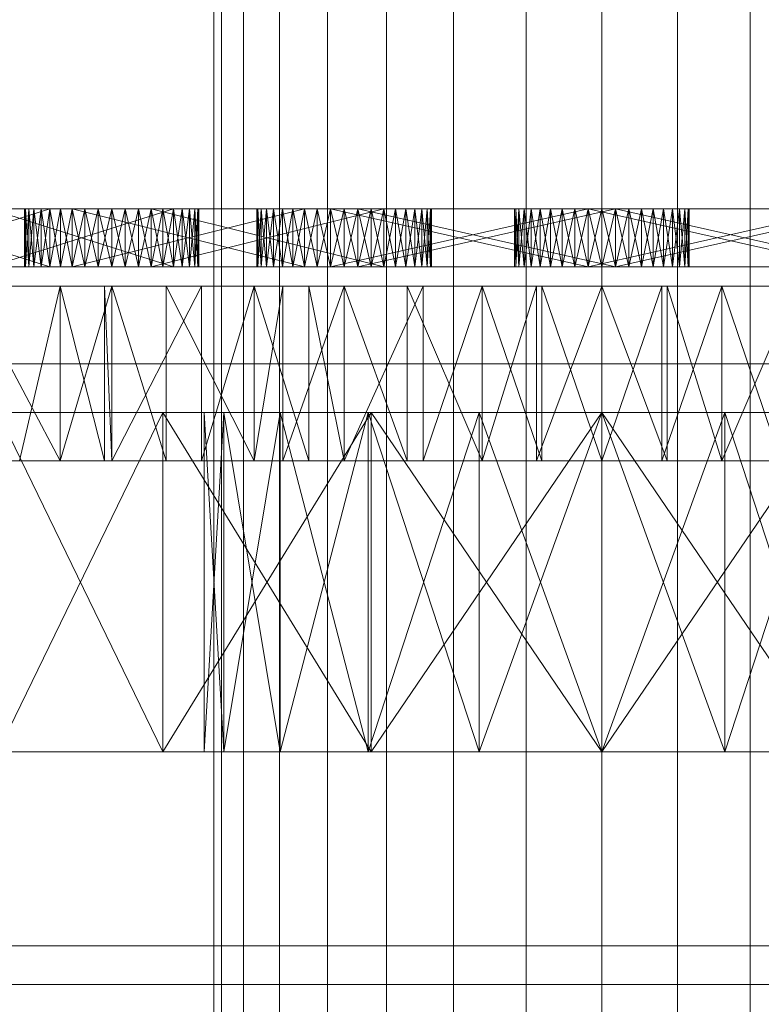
# Model space of a CAD drawing. Header units: millimetres. Extents: x -4738 to 65662, y -68080 to 6847.
# Tile 1029 of 1056: x 59951 to 60028, y -16626 to -16525. Entities that reach past the tile are written whole.
import ezdxf

# ---------------------------------------------------------------- set-up
doc = ezdxf.new("R2010")
doc.units = ezdxf.units.MM
doc.layers.add('superior_secador', color=7, linetype='Continuous', lineweight=0)

msp = doc.modelspace()

# ---------------------------------------------------------------- linework, layer by layer
at = {"layer": 'superior_secador'}
for p, q in [((59971.134, -16520), (59971.134, -16675)), ((59971.902, -16520), (59971.902, -16675)), ((59974.179, -16520), (59974.179, -16675)), ((59977.875, -16520), (59977.875, -16675)), ((59982.85, -16520), (59982.85, -16675)), ((59988.911, -16520), (59988.911, -16675)), ((59995.827, -16520), (59995.827, -16675)), ((60003.33, -16520), (60003.33, -16675)), ((60011.134, -16520), (60011.134, -16675)), ((60018.937, -16520), (60018.937, -16675)), ((60026.441, -16520), (60026.441, -16675)), ((59956.499, -16544), (59932.558, -16544)), ((59932.999, -16544), (59956.499, -16544)), ((59968.603, -16544), (59932.999, -16544)), ((59954.22, -16544), (59934.276, -16544)), ((59956.499, -16544), (59934.276, -16544)), ((59935.194, -16544), (59954.22, -16544)), ((59954.22, -16544), (59935.194, -16550)), ((59935.194, -16544), (59954.22, -16550)), ((59938.776, -16544), (59968.603, -16544)), ((59956.499, -16544), (59938.776, -16544)), ((59968.603, -16544), (59941.558, -16544)), ((59944.339, -16544), (59968.603, -16544)), ((59946.849, -16544), (59966.948, -16544)), ((59946.849, -16544), (59968.603, -16544)), ((59966.948, -16544), (59947.923, -16544)), ((59947.923, -16544), (59966.948, -16550)), ((59966.948, -16544), (59947.923, -16550)), ((59952.025, -16544), (59951.585, -16544)), ((59951.585, -16544), (59951.694, -16544)), ((59951.694, -16544), (59951.585, -16550)), ((59951.585, -16544), (59951.585, -16550)), ((59951.585, -16544), (59951.694, -16550)), ((59953.304, -16544), (59951.585, -16544)), ((59957.804, -16544), (59951.585, -16544)), ((59951.585, -16544), (59983.151, -16544)), ((59990.923, -16544), (59951.585, -16544)), ((59951.694, -16544), (59952.025, -16544)), ((59952.025, -16544), (59951.694, -16550)), ((59951.694, -16544), (59951.694, -16550)), ((59951.694, -16544), (59952.025, -16550)), ((59953.304, -16544), (59952.025, -16544)), ((59952.025, -16544), (59952.566, -16544)), ((59955.294, -16544), (59952.025, -16544)), ((59983.151, -16544), (59952.025, -16544)), ((59952.566, -16544), (59952.025, -16550)), ((59952.025, -16544), (59952.025, -16550)), ((59952.025, -16544), (59952.566, -16550)), ((59952.566, -16544), (59953.304, -16544)), ((59953.304, -16544), (59952.566, -16550)), ((59952.566, -16544), (59952.566, -16550)), ((59952.566, -16544), (59953.304, -16550)), ((59955.294, -16544), (59953.304, -16544)), ((59953.304, -16544), (59954.22, -16544)), ((59954.22, -16544), (59953.304, -16550)), ((59953.304, -16544), (59953.304, -16550)), ((59953.304, -16544), (59954.22, -16550)), ((59957.804, -16544), (59953.304, -16544)), ((59953.304, -16544), (59983.151, -16544)), ((59954.22, -16544), (59955.294, -16544)), ((59955.294, -16544), (59954.22, -16550)), ((59954.22, -16544), (59954.22, -16550)), ((59954.22, -16544), (59955.294, -16550)), ((59956.499, -16544), (59954.22, -16544)), ((59980.472, -16544), (59955.294, -16544)), ((59955.294, -16544), (59956.499, -16544)), ((59955.294, -16544), (59957.804, -16544)), ((59983.151, -16544), (59955.294, -16544)), ((59955.294, -16544), (59960.585, -16544)), ((59955.294, -16544), (59990.923, -16544)), ((59956.499, -16544), (59955.294, -16550)), ((59955.294, -16544), (59955.294, -16550)), ((59955.294, -16544), (59956.499, -16550)), ((59956.499, -16544), (59980.472, -16544)), ((59957.804, -16544), (59956.499, -16544)), ((59980.472, -16544), (59956.499, -16550)), ((59956.499, -16544), (59956.499, -16550)), ((59956.499, -16544), (59957.804, -16550)), ((59959.177, -16544), (59956.499, -16544)), ((59961.991, -16544), (59956.499, -16544)), ((59966.948, -16544), (59956.499, -16544)), ((59968.603, -16544), (59956.499, -16544)), ((59957.804, -16544), (59956.499, -16550)), ((59956.499, -16544), (59980.472, -16550)), ((59957.804, -16544), (59960.585, -16544)), ((59959.177, -16544), (59957.804, -16544)), ((59957.804, -16544), (59957.804, -16550)), ((59957.804, -16544), (59959.177, -16550)), ((59959.177, -16544), (59957.804, -16550)), ((59963.366, -16544), (59957.804, -16544)), ((59990.923, -16544), (59957.804, -16544)), ((59960.585, -16544), (59959.177, -16544)), ((59959.177, -16544), (59959.177, -16550)), ((59959.177, -16544), (59960.585, -16550)), ((59961.991, -16544), (59959.177, -16544)), ((59960.585, -16544), (59959.177, -16550)), ((59960.585, -16544), (59963.366, -16544)), ((59961.991, -16544), (59960.585, -16544)), ((59960.585, -16544), (59990.923, -16544)), ((59960.585, -16544), (59960.585, -16550)), ((59960.585, -16544), (59961.991, -16550)), ((59961.991, -16544), (59960.585, -16550)), ((59963.366, -16544), (59961.991, -16544)), ((59961.991, -16544), (59961.991, -16550)), ((59961.991, -16544), (59963.366, -16550)), ((59964.671, -16544), (59961.991, -16544)), ((59966.948, -16544), (59961.991, -16544)), ((59963.366, -16544), (59961.991, -16550)), ((59963.366, -16544), (59988.644, -16544)), ((59964.671, -16544), (59963.366, -16544)), ((59963.366, -16544), (59990.923, -16544)), ((59963.366, -16544), (59963.366, -16550)), ((59963.366, -16544), (59964.671, -16550)), ((59964.671, -16544), (59963.366, -16550)), ((59988.644, -16544), (59964.671, -16544)), ((59964.671, -16544), (59964.671, -16550)), ((59964.671, -16544), (59988.644, -16550)), ((59966.948, -16544), (59964.671, -16544)), ((59964.671, -16544), (59965.874, -16544)), ((59965.874, -16544), (59964.671, -16550)), ((59988.644, -16544), (59964.671, -16550)), ((59964.671, -16544), (59965.874, -16550)), ((59965.874, -16544), (59966.948, -16544)), ((59966.948, -16544), (59965.874, -16550)), ((59965.874, -16544), (59965.874, -16550)), ((59965.874, -16544), (59966.948, -16550)), ((59966.948, -16544), (59968.603, -16544)), ((59967.866, -16544), (59966.948, -16544)), ((59969.474, -16544), (59966.948, -16544)), ((59966.948, -16550), (59966.948, -16544)), ((59966.948, -16544), (59967.866, -16550)), ((59967.866, -16544), (59966.948, -16550)), ((59968.603, -16544), (59967.866, -16544)), ((59967.866, -16544), (59967.866, -16550)), ((59967.866, -16544), (59968.603, -16550)), ((59968.603, -16544), (59967.866, -16550)), ((59968.603, -16544), (59969.474, -16544)), ((59969.144, -16544), (59968.603, -16544)), ((59968.603, -16544), (59968.603, -16550)), ((59968.603, -16544), (59969.144, -16550)), ((59969.144, -16544), (59968.603, -16550)), ((59969.474, -16544), (59969.144, -16544)), ((59969.144, -16544), (59969.144, -16550)), ((59969.144, -16544), (59969.474, -16550)), ((59969.474, -16544), (59969.144, -16550)), ((59969.474, -16544), (59969.585, -16544)), ((59969.474, -16544), (59969.474, -16550)), ((59969.474, -16544), (59969.585, -16550)), ((59969.585, -16544), (59969.474, -16550)), ((59969.585, -16544), (59969.585, -16550)), ((59975.999, -16544), (59975.558, -16544)), ((59975.558, -16544), (59975.669, -16544)), ((59977.276, -16544), (59975.558, -16544)), ((59975.669, -16544), (59975.558, -16550)), ((59975.558, -16544), (59975.558, -16550)), ((59975.558, -16544), (59975.669, -16550)), ((59975.669, -16544), (59975.999, -16544)), ((59975.999, -16544), (59975.669, -16550)), ((59975.669, -16544), (59975.669, -16550)), ((59975.669, -16544), (59975.999, -16550)), ((59977.276, -16544), (59975.999, -16544)), ((59975.999, -16544), (59976.54, -16544)), ((59976.54, -16544), (59975.999, -16550)), ((59975.999, -16544), (59975.999, -16550)), ((59975.999, -16544), (59976.54, -16550)), ((59979.269, -16544), (59975.999, -16544)), ((59975.999, -16544), (60012.542, -16544)), ((60015.22, -16544), (59975.999, -16544)), ((59976.54, -16544), (59977.276, -16544)), ((59977.276, -16544), (59976.54, -16550)), ((59976.54, -16544), (59976.54, -16550)), ((59976.54, -16544), (59977.276, -16550)), ((59979.269, -16544), (59977.276, -16544)), ((59977.276, -16544), (59978.194, -16544)), ((59981.776, -16544), (59977.276, -16544)), ((60012.542, -16544), (59977.276, -16544)), ((59977.276, -16544), (60015.22, -16544)), ((59978.194, -16544), (59977.276, -16550)), ((59977.276, -16544), (59977.276, -16550)), ((59977.276, -16544), (59978.194, -16550)), ((59978.194, -16544), (59979.269, -16544)), ((59979.269, -16544), (59978.194, -16550)), ((59978.194, -16544), (59978.194, -16550)), ((59978.194, -16544), (59979.269, -16550)), ((59981.776, -16544), (59979.269, -16544)), ((59979.269, -16544), (59980.472, -16544)), ((59980.472, -16544), (59979.269, -16550)), ((59979.269, -16544), (59979.269, -16550)), ((59979.269, -16544), (59980.472, -16550)), ((59984.558, -16544), (59979.269, -16544)), ((59979.269, -16544), (60012.542, -16544)), ((60015.22, -16544), (59979.269, -16544)), ((59980.472, -16544), (59981.776, -16544)), ((59981.776, -16544), (59980.472, -16550)), ((59980.472, -16544), (59980.472, -16550)), ((59980.472, -16544), (59981.776, -16550)), ((59983.151, -16544), (59980.472, -16544)), ((60009.726, -16544), (59981.776, -16544)), ((59981.776, -16544), (59983.151, -16544)), ((59981.776, -16544), (59984.558, -16544)), ((60012.542, -16544), (59981.776, -16544)), ((59981.776, -16544), (60015.22, -16544)), ((59983.151, -16544), (59981.776, -16550)), ((59981.776, -16544), (59981.776, -16550)), ((59981.776, -16544), (59983.151, -16550)), ((59983.151, -16544), (60009.726, -16544)), ((59984.558, -16544), (59983.151, -16544)), ((60009.726, -16544), (59983.151, -16550)), ((59983.151, -16544), (59983.151, -16550)), ((59983.151, -16544), (59984.558, -16550)), ((59985.966, -16544), (59983.151, -16544)), ((59988.644, -16544), (59983.151, -16544)), ((59992.577, -16544), (59983.151, -16544)), ((59990.923, -16544), (59983.151, -16544)), ((59984.558, -16544), (59983.151, -16550)), ((59983.151, -16544), (60009.726, -16550)), ((59984.558, -16544), (60012.542, -16544)), ((59985.966, -16544), (59984.558, -16544)), ((59984.558, -16544), (60015.22, -16544)), ((59984.558, -16544), (59984.558, -16550)), ((59984.558, -16544), (59985.966, -16550)), ((59985.966, -16544), (59984.558, -16550)), ((60012.542, -16544), (59985.966, -16544)), ((59985.966, -16544), (59985.966, -16550)), ((59985.966, -16544), (60012.542, -16550)), ((59988.644, -16544), (59985.966, -16544)), ((59985.966, -16544), (59987.339, -16544)), ((59987.339, -16544), (59985.966, -16550)), ((60012.542, -16544), (59985.966, -16550)), ((59985.966, -16544), (59987.339, -16550)), ((59987.339, -16544), (59988.644, -16544)), ((59988.644, -16544), (59987.339, -16550)), ((59987.339, -16544), (59987.339, -16550)), ((59987.339, -16544), (59988.644, -16550)), ((59988.644, -16544), (59990.923, -16544)), ((59989.849, -16544), (59988.644, -16544)), ((59992.577, -16544), (59988.644, -16544)), ((59988.644, -16550), (59988.644, -16544)), ((59988.644, -16544), (59989.849, -16550)), ((59989.849, -16544), (59988.644, -16550)), ((59990.923, -16544), (59989.849, -16544)), ((59989.849, -16544), (59989.849, -16550)), ((59989.849, -16544), (59990.923, -16550)), ((59990.923, -16544), (59989.849, -16550)), ((59990.923, -16544), (59992.577, -16544)), ((59991.839, -16544), (59990.923, -16544)), ((59990.923, -16544), (59993.448, -16544)), ((59990.923, -16544), (59990.923, -16550)), ((59990.923, -16544), (59991.839, -16550)), ((59991.839, -16544), (59990.923, -16550)), ((59992.577, -16544), (59991.839, -16544)), ((59991.839, -16544), (59991.839, -16550)), ((59991.839, -16544), (59992.577, -16550)), ((59992.577, -16544), (59991.839, -16550)), ((59992.577, -16544), (59993.448, -16544)), ((59993.118, -16544), (59992.577, -16544)), ((59992.577, -16544), (59992.577, -16550)), ((59992.577, -16544), (59993.118, -16550)), ((59993.118, -16544), (59992.577, -16550)), ((59993.448, -16544), (59993.118, -16544)), ((59993.118, -16544), (59993.118, -16550)), ((59993.118, -16544), (59993.448, -16550)), ((59993.448, -16544), (59993.118, -16550)), ((59993.448, -16544), (59993.558, -16544)), ((59993.448, -16544), (59993.448, -16550)), ((59993.448, -16544), (59993.558, -16550)), ((59993.558, -16544), (59993.448, -16550)), ((59993.558, -16544), (59993.558, -16550)), ((60002.575, -16544), (60002.134, -16544)), ((60002.134, -16544), (60002.245, -16544)), ((60002.245, -16544), (60002.134, -16550)), ((60002.134, -16544), (60002.134, -16550)), ((60002.134, -16544), (60002.245, -16550)), ((60003.853, -16544), (60002.134, -16544)), ((60002.245, -16544), (60002.575, -16544)), ((60002.575, -16544), (60002.245, -16550)), ((60002.245, -16544), (60002.245, -16550)), ((60002.245, -16544), (60002.575, -16550)), ((60003.853, -16544), (60002.575, -16544)), ((60002.575, -16544), (60003.114, -16544)), ((60005.843, -16544), (60002.575, -16544)), ((60002.575, -16544), (60039.116, -16544)), ((60041.796, -16544), (60002.575, -16544)), ((60003.114, -16544), (60002.575, -16550)), ((60002.575, -16544), (60002.575, -16550)), ((60002.575, -16544), (60003.114, -16550)), ((60003.114, -16544), (60003.853, -16544)), ((60003.853, -16544), (60003.114, -16550)), ((60003.114, -16544), (60003.114, -16550)), ((60003.114, -16544), (60003.853, -16550)), ((60005.843, -16544), (60003.853, -16544)), ((60003.853, -16544), (60004.771, -16544)), ((60004.771, -16544), (60003.853, -16550)), ((60003.853, -16544), (60003.853, -16550)), ((60003.853, -16544), (60004.771, -16550)), ((60008.353, -16544), (60003.853, -16544)), ((60039.116, -16544), (60003.853, -16544)), ((60003.853, -16544), (60041.796, -16544)), ((60004.771, -16544), (60005.843, -16544)), ((60005.843, -16544), (60004.771, -16550)), ((60004.771, -16544), (60004.771, -16550)), ((60004.771, -16544), (60005.843, -16550)), ((60008.353, -16544), (60005.843, -16544)), ((60005.843, -16544), (60007.048, -16544)), ((60011.134, -16544), (60005.843, -16544)), ((60005.843, -16544), (60039.116, -16544)), ((60041.796, -16544), (60005.843, -16544)), ((60007.048, -16544), (60005.843, -16550)), ((60005.843, -16544), (60005.843, -16550)), ((60005.843, -16544), (60007.048, -16550)), ((60007.048, -16544), (60008.353, -16544)), ((60008.353, -16544), (60007.048, -16550)), ((60007.048, -16544), (60007.048, -16550)), ((60007.048, -16544), (60008.353, -16550)), ((60008.353, -16544), (60036.302, -16544)), ((60009.726, -16544), (60008.353, -16544)), ((60011.134, -16544), (60008.353, -16544)), ((60008.353, -16544), (60039.116, -16544)), ((60009.726, -16544), (60008.353, -16550)), ((60008.353, -16544), (60008.353, -16550)), ((60008.353, -16544), (60009.726, -16550)), ((60008.353, -16544), (60041.796, -16544)), ((60036.302, -16544), (60009.726, -16544)), ((60009.726, -16544), (60011.134, -16544)), ((60011.134, -16544), (60009.726, -16550)), ((60009.726, -16544), (60009.726, -16550)), ((60009.726, -16544), (60036.302, -16550)), ((60012.542, -16544), (60009.726, -16544)), ((60036.302, -16544), (60009.726, -16550)), ((60009.726, -16544), (60011.134, -16550)), ((60039.116, -16544), (60011.134, -16544)), ((60011.134, -16544), (60012.542, -16544)), ((60041.796, -16544), (60011.134, -16544)), ((60012.542, -16544), (60011.134, -16550)), ((60011.134, -16544), (60011.134, -16550)), ((60011.134, -16544), (60012.542, -16550)), ((60012.542, -16544), (60039.116, -16544)), ((60039.116, -16544), (60012.542, -16550)), ((60012.542, -16544), (60012.542, -16550)), ((60012.542, -16544), (60015.22, -16544)), ((60013.915, -16544), (60012.542, -16544)), ((60017.497, -16544), (60012.542, -16544)), ((60020.023, -16544), (60012.542, -16544)), ((60012.542, -16544), (60013.915, -16550)), ((60013.915, -16544), (60012.542, -16550)), ((60012.542, -16544), (60039.116, -16550)), ((60015.22, -16544), (60013.915, -16544)), ((60013.915, -16544), (60013.915, -16550)), ((60013.915, -16544), (60015.22, -16550)), ((60015.22, -16544), (60013.915, -16550)), ((60015.22, -16544), (60017.497, -16544)), ((60016.425, -16544), (60015.22, -16544)), ((60015.22, -16544), (60019.153, -16544)), ((60015.22, -16544), (60020.023, -16544)), ((60015.22, -16544), (60015.22, -16550)), ((60015.22, -16544), (60016.425, -16550)), ((60016.425, -16544), (60015.22, -16550)), ((60017.497, -16544), (60016.425, -16544)), ((60016.425, -16544), (60016.425, -16550)), ((60016.425, -16544), (60017.497, -16550)), ((60017.497, -16544), (60016.425, -16550)), ((60017.497, -16544), (60019.153, -16544)), ((60018.415, -16544), (60017.497, -16544)), ((60020.023, -16544), (60017.497, -16544)), ((60017.497, -16544), (60017.497, -16550)), ((60017.497, -16544), (60018.415, -16550)), ((60018.415, -16544), (60017.497, -16550)), ((60019.153, -16544), (60018.415, -16544)), ((60018.415, -16544), (60018.415, -16550)), ((60018.415, -16544), (60019.153, -16550)), ((60019.153, -16544), (60018.415, -16550)), ((60019.153, -16544), (60020.023, -16544)), ((60019.692, -16544), (60019.153, -16544)), ((60019.153, -16544), (60019.153, -16550)), ((60019.153, -16544), (60019.692, -16550)), ((60019.692, -16544), (60019.153, -16550)), ((60020.023, -16544), (60019.692, -16544)), ((60019.692, -16544), (60019.692, -16550)), ((60019.692, -16544), (60020.023, -16550)), ((60020.023, -16544), (60019.692, -16550)), ((60020.023, -16544), (60020.134, -16544)), ((60020.023, -16544), (60020.023, -16550)), ((60020.023, -16544), (60020.134, -16550)), ((60020.134, -16544), (60020.023, -16550)), ((60020.134, -16544), (60020.134, -16550)), ((59932.558, -16550), (59956.499, -16550)), ((59956.499, -16550), (59932.999, -16550)), ((59932.999, -16550), (59968.603, -16550)), ((59934.276, -16550), (59954.22, -16550)), ((59934.276, -16550), (59956.499, -16550)), ((59954.22, -16550), (59935.194, -16550)), ((59968.603, -16550), (59938.776, -16550)), ((59938.776, -16550), (59956.499, -16550)), ((59941.558, -16550), (59968.603, -16550)), ((59968.603, -16550), (59944.339, -16550)), ((59966.948, -16550), (59946.849, -16550)), ((59968.603, -16550), (59946.849, -16550)), ((59947.923, -16550), (59966.948, -16550)), ((59951.585, -16550), (59952.025, -16550)), ((59951.694, -16550), (59951.585, -16550)), ((59951.585, -16550), (59953.304, -16550)), ((59951.585, -16550), (59957.804, -16550)), ((59983.151, -16550), (59951.585, -16550)), ((59951.585, -16550), (59990.923, -16550)), ((59952.025, -16550), (59951.694, -16550)), ((59952.025, -16550), (59953.304, -16550)), ((59952.566, -16550), (59952.025, -16550)), ((59952.025, -16550), (59955.294, -16550)), ((59952.025, -16550), (59983.151, -16550)), ((59953.304, -16550), (59952.566, -16550)), ((59953.304, -16550), (59955.294, -16550)), ((59954.22, -16550), (59953.304, -16550)), ((59953.304, -16550), (59957.804, -16550)), ((59983.151, -16550), (59953.304, -16550)), ((59955.294, -16550), (59954.22, -16550)), ((59954.22, -16550), (59956.499, -16550)), ((59955.294, -16550), (59980.472, -16550)), ((59956.499, -16550), (59955.294, -16550)), ((59957.804, -16550), (59955.294, -16550)), ((59955.294, -16550), (59983.151, -16550)), ((59960.585, -16550), (59955.294, -16550)), ((59990.923, -16550), (59955.294, -16550)), ((59980.472, -16550), (59956.499, -16550)), ((59956.499, -16550), (59957.804, -16550)), ((59956.499, -16550), (59959.177, -16550)), ((59956.499, -16550), (59961.991, -16550)), ((59956.499, -16550), (59966.948, -16550)), ((59956.499, -16550), (59968.603, -16550)), ((59960.585, -16550), (59957.804, -16550)), ((59957.804, -16550), (59959.177, -16550)), ((59957.804, -16550), (59963.366, -16550)), ((59957.804, -16550), (59990.923, -16550)), ((59959.177, -16550), (59960.585, -16550)), ((59959.177, -16550), (59961.991, -16550)), ((59963.366, -16550), (59960.585, -16550)), ((59960.585, -16550), (59961.991, -16550)), ((59990.923, -16550), (59960.585, -16550)), ((59961.991, -16550), (59963.366, -16550)), ((59961.991, -16550), (59964.671, -16550)), ((59961.991, -16550), (59966.948, -16550)), ((59988.644, -16550), (59963.366, -16550)), ((59963.366, -16550), (59964.671, -16550)), ((59990.923, -16550), (59963.366, -16550)), ((59964.671, -16550), (59988.644, -16550)), ((59964.671, -16550), (59966.948, -16550)), ((59965.874, -16550), (59964.671, -16550)), ((59966.948, -16550), (59965.874, -16550)), ((59968.603, -16550), (59966.948, -16550)), ((59966.948, -16550), (59967.866, -16550)), ((59966.948, -16550), (59969.474, -16550)), ((59967.866, -16550), (59968.603, -16550)), ((59969.474, -16550), (59968.603, -16550)), ((59968.603, -16550), (59969.144, -16550)), ((59969.144, -16550), (59969.474, -16550)), ((59969.474, -16550), (59969.585, -16550)), ((59975.558, -16550), (59975.999, -16550)), ((59975.669, -16550), (59975.558, -16550)), ((59975.558, -16550), (59977.276, -16550)), ((59975.999, -16550), (59975.669, -16550)), ((59975.999, -16550), (59977.276, -16550)), ((59976.54, -16550), (59975.999, -16550)), ((59975.999, -16550), (59979.269, -16550)), ((60012.542, -16550), (59975.999, -16550)), ((59975.999, -16550), (60015.22, -16550)), ((59977.276, -16550), (59976.54, -16550)), ((59977.276, -16550), (59979.269, -16550)), ((59978.194, -16550), (59977.276, -16550)), ((59977.276, -16550), (59981.776, -16550)), ((59977.276, -16550), (60012.542, -16550)), ((60015.22, -16550), (59977.276, -16550)), ((59979.269, -16550), (59978.194, -16550)), ((59979.269, -16550), (59981.776, -16550)), ((59980.472, -16550), (59979.269, -16550)), ((59979.269, -16550), (59984.558, -16550)), ((60012.542, -16550), (59979.269, -16550)), ((59979.269, -16550), (60015.22, -16550)), ((59981.776, -16550), (59980.472, -16550)), ((59980.472, -16550), (59983.151, -16550)), ((59981.776, -16550), (60009.726, -16550)), ((59983.151, -16550), (59981.776, -16550)), ((59984.558, -16550), (59981.776, -16550)), ((59981.776, -16550), (60012.542, -16550)), ((60015.22, -16550), (59981.776, -16550)), ((60009.726, -16550), (59983.151, -16550)), ((59983.151, -16550), (59984.558, -16550)), ((59983.151, -16550), (59985.966, -16550)), ((59983.151, -16550), (59988.644, -16550)), ((59983.151, -16550), (59992.577, -16550)), ((59983.151, -16550), (59990.923, -16550)), ((60012.542, -16550), (59984.558, -16550)), ((59984.558, -16550), (59985.966, -16550)), ((60015.22, -16550), (59984.558, -16550)), ((59985.966, -16550), (60012.542, -16550)), ((59985.966, -16550), (59988.644, -16550)), ((59987.339, -16550), (59985.966, -16550)), ((59988.644, -16550), (59987.339, -16550)), ((59990.923, -16550), (59988.644, -16550)), ((59988.644, -16550), (59989.849, -16550)), ((59988.644, -16550), (59992.577, -16550)), ((59989.849, -16550), (59990.923, -16550)), ((59992.577, -16550), (59990.923, -16550)), ((59990.923, -16550), (59991.839, -16550)), ((59993.448, -16550), (59990.923, -16550)), ((59991.839, -16550), (59992.577, -16550)), ((59993.448, -16550), (59992.577, -16550)), ((59992.577, -16550), (59993.118, -16550)), ((59993.118, -16550), (59993.448, -16550)), ((59993.448, -16550), (59993.558, -16550)), ((60002.134, -16550), (60002.575, -16550)), ((60002.245, -16550), (60002.134, -16550)), ((60002.134, -16550), (60003.853, -16550)), ((60002.575, -16550), (60002.245, -16550)), ((60002.575, -16550), (60003.853, -16550)), ((60003.114, -16550), (60002.575, -16550)), ((60002.575, -16550), (60005.843, -16550)), ((60039.116, -16550), (60002.575, -16550)), ((60002.575, -16550), (60041.796, -16550)), ((60003.853, -16550), (60003.114, -16550)), ((60003.853, -16550), (60005.843, -16550)), ((60004.771, -16550), (60003.853, -16550)), ((60003.853, -16550), (60008.353, -16550)), ((60003.853, -16550), (60039.116, -16550)), ((60041.796, -16550), (60003.853, -16550)), ((60005.843, -16550), (60004.771, -16550)), ((60005.843, -16550), (60008.353, -16550)), ((60007.048, -16550), (60005.843, -16550)), ((60005.843, -16550), (60011.134, -16550)), ((60039.116, -16550), (60005.843, -16550)), ((60005.843, -16550), (60041.796, -16550)), ((60008.353, -16550), (60007.048, -16550)), ((60036.302, -16550), (60008.353, -16550)), ((60008.353, -16550), (60009.726, -16550)), ((60008.353, -16550), (60011.134, -16550)), ((60039.116, -16550), (60008.353, -16550)), ((60041.796, -16550), (60008.353, -16550)), ((60009.726, -16550), (60036.302, -16550)), ((60011.134, -16550), (60009.726, -16550)), ((60009.726, -16550), (60012.542, -16550)), ((60011.134, -16550), (60039.116, -16550)), ((60012.542, -16550), (60011.134, -16550)), ((60011.134, -16550), (60041.796, -16550)), ((60039.116, -16550), (60012.542, -16550)), ((60015.22, -16550), (60012.542, -16550)), ((60012.542, -16550), (60013.915, -16550)), ((60012.542, -16550), (60017.497, -16550)), ((60012.542, -16550), (60020.023, -16550)), ((60013.915, -16550), (60015.22, -16550)), ((60017.497, -16550), (60015.22, -16550)), ((60015.22, -16550), (60016.425, -16550)), ((60019.153, -16550), (60015.22, -16550)), ((60020.023, -16550), (60015.22, -16550)), ((60016.425, -16550), (60017.497, -16550)), ((60019.153, -16550), (60017.497, -16550)), ((60017.497, -16550), (60018.415, -16550)), ((60017.497, -16550), (60020.023, -16550)), ((60018.415, -16550), (60019.153, -16550)), ((60020.023, -16550), (60019.153, -16550)), ((60019.153, -16550), (60019.692, -16550)), ((60019.692, -16550), (60020.023, -16550)), ((60020.023, -16550), (60020.134, -16550)), ((59955.273, -16552), (59933.107, -16552)), ((59955.273, -16552), (59940.745, -16552)), ((59940.745, -16552), (59975.269, -16552)), ((59940.745, -16552), (60023.491, -16552)), ((59943.775, -16552), (59955.273, -16552)), ((59955.273, -16552), (59945.739, -16552)), ((59945.739, -16552), (59955.273, -16570)), ((59951.062, -16552), (59955.273, -16552)), ((59955.273, -16552), (59951.062, -16570)), ((59969.857, -16552), (59955.273, -16552)), ((59975.269, -16552), (59955.273, -16552)), ((59959.827, -16552), (59955.273, -16552)), ((59998.776, -16552), (59955.273, -16552)), ((60046.999, -16552), (59955.273, -16552)), ((60089.161, -16552), (59955.273, -16552)), ((59955.273, -16552), (60023.491, -16552)), ((59955.282, -16552), (59955.273, -16570)), ((59955.273, -16552), (59955.273, -16570)), ((59955.273, -16552), (59959.827, -16570)), ((59969.857, -16552), (59955.282, -16552)), ((59955.282, -16552), (59960.585, -16552)), ((59960.585, -16552), (59955.282, -16570)), ((59955.282, -16552), (59955.282, -16570)), ((59959.827, -16552), (59966.198, -16552)), ((59960.585, -16552), (59959.827, -16552)), ((59959.827, -16552), (59975.269, -16552)), ((59959.827, -16552), (59959.827, -16570)), ((59959.827, -16552), (59960.585, -16570)), ((59960.585, -16552), (59969.857, -16552)), ((59966.198, -16552), (59960.585, -16552)), ((59969.857, -16552), (59960.585, -16570)), ((59960.585, -16552), (59960.585, -16570)), ((59960.585, -16552), (59966.198, -16570)), ((59975.269, -16552), (59966.198, -16552)), ((59966.198, -16552), (59966.198, -16570)), ((59966.198, -16552), (59975.269, -16570)), ((59969.857, -16552), (59975.269, -16552)), ((59975.269, -16552), (59969.857, -16570)), ((59969.857, -16552), (59969.857, -16570)), ((59992.692, -16552), (59975.269, -16552)), ((59975.269, -16552), (59978.224, -16552)), ((59998.776, -16552), (59975.269, -16552)), ((59980.901, -16552), (59975.269, -16552)), ((59975.269, -16552), (60023.491, -16552)), ((59978.224, -16552), (59975.269, -16570)), ((59975.269, -16552), (59975.269, -16570)), ((59975.269, -16552), (59980.901, -16570)), ((59992.692, -16552), (59978.224, -16552)), ((59978.224, -16552), (59984.558, -16552)), ((59984.558, -16552), (59978.224, -16570)), ((59978.224, -16552), (59978.224, -16570)), ((59980.901, -16552), (59991.058, -16552)), ((59984.558, -16552), (59980.901, -16552)), ((59980.901, -16552), (59998.776, -16552)), ((59980.901, -16552), (59980.901, -16570)), ((59980.901, -16552), (59984.558, -16570)), ((59984.558, -16552), (59992.692, -16552)), ((59991.058, -16552), (59984.558, -16552)), ((59992.692, -16552), (59984.558, -16570)), ((59984.558, -16552), (59984.558, -16570)), ((59984.558, -16552), (59991.058, -16570)), ((59998.776, -16552), (59991.058, -16552)), ((59991.058, -16552), (59991.058, -16570)), ((59991.058, -16552), (59998.776, -16570)), ((59992.692, -16552), (59998.776, -16552)), ((59998.776, -16552), (59992.692, -16570)), ((59992.692, -16552), (59992.692, -16570)), ((60017.333, -16552), (59998.776, -16552)), ((59998.776, -16552), (60004.386, -16552)), ((60023.491, -16552), (59998.776, -16552)), ((60004.935, -16552), (59998.776, -16552)), ((60046.999, -16552), (59998.776, -16552)), ((60004.386, -16552), (59998.776, -16570)), ((59998.776, -16552), (59998.776, -16570)), ((59998.776, -16552), (60004.935, -16570)), ((60017.333, -16552), (60004.386, -16552)), ((60004.386, -16552), (60011.134, -16552)), ((60011.134, -16552), (60004.386, -16570)), ((60004.386, -16552), (60004.386, -16570)), ((60004.935, -16552), (60017.882, -16552)), ((60011.134, -16552), (60004.935, -16552)), ((60004.935, -16552), (60023.491, -16552)), ((60004.935, -16552), (60004.935, -16570)), ((60004.935, -16552), (60011.134, -16570)), ((60011.134, -16552), (60017.333, -16552)), ((60017.882, -16552), (60011.134, -16552)), ((60017.333, -16552), (60011.134, -16570)), ((60011.134, -16552), (60011.134, -16570)), ((60011.134, -16552), (60017.882, -16570)), ((60017.333, -16552), (60023.491, -16552)), ((60023.491, -16552), (60017.333, -16570)), ((60017.333, -16552), (60017.333, -16570)), ((60023.491, -16552), (60017.882, -16552)), ((60017.882, -16552), (60017.882, -16570)), ((60017.882, -16552), (60023.491, -16570)), ((60041.366, -16552), (60023.491, -16552)), ((60023.491, -16552), (60031.21, -16552)), ((60046.999, -16552), (60023.491, -16552)), ((60029.575, -16552), (60023.491, -16552)), ((60023.491, -16552), (60066.995, -16552)), ((60023.491, -16552), (60089.161, -16552)), ((60031.21, -16552), (60023.491, -16570)), ((60023.491, -16552), (60023.491, -16570)), ((60023.491, -16552), (60029.575, -16570)), ((60201.134, -16560), (59821.134, -16560)), ((59934.134, -16565), (59972.14, -16565)), ((59970.134, -16565), (59934.134, -16565)), ((59934.134, -16565), (59977.964, -16565)), ((59934.134, -16565), (59987.339, -16565)), ((59934.134, -16565), (59987.034, -16565)), ((59948.839, -16565), (59987.339, -16565)), ((59965.874, -16565), (59948.839, -16565)), ((59965.874, -16565), (59948.839, -16600)), ((59948.839, -16565), (59965.874, -16600)), ((59987.339, -16565), (59965.874, -16565)), ((59987.339, -16565), (59965.874, -16600)), ((59965.874, -16565), (59965.874, -16600)), ((59965.874, -16565), (59987.339, -16600)), ((59972.14, -16565), (59970.134, -16565)), ((59972.14, -16565), (59970.134, -16600)), ((59970.134, -16565), (59970.134, -16600)), ((59970.134, -16565), (59972.14, -16600)), ((59977.964, -16565), (59972.14, -16565)), ((59977.964, -16565), (59972.14, -16600)), ((59972.14, -16565), (59972.14, -16600)), ((59972.14, -16565), (59977.964, -16600)), ((59987.034, -16565), (59977.964, -16565)), ((59987.034, -16565), (59977.964, -16600)), ((59977.964, -16565), (59977.964, -16600)), ((59977.964, -16565), (59987.034, -16600)), ((59987.339, -16565), (59987.034, -16565)), ((59998.464, -16565), (59987.034, -16565)), ((59998.464, -16565), (59987.034, -16600)), ((59987.034, -16565), (59987.034, -16600)), ((59987.034, -16565), (59998.464, -16600)), ((59987.339, -16565), (60034.929, -16565)), ((60011.134, -16565), (59987.339, -16565)), ((59987.339, -16565), (60073.429, -16565)), ((59987.339, -16565), (59998.464, -16565)), ((60023.804, -16565), (59987.339, -16565)), ((60035.233, -16565), (59987.339, -16565)), ((60011.134, -16565), (59987.339, -16600)), ((59987.339, -16565), (59987.339, -16600)), ((59987.339, -16565), (60011.134, -16600)), ((60011.134, -16565), (59998.464, -16565)), ((60011.134, -16565), (59998.464, -16600)), ((59998.464, -16565), (59998.464, -16600)), ((59998.464, -16565), (60011.134, -16600)), ((60034.929, -16565), (60011.134, -16565)), ((60073.429, -16565), (60011.134, -16565)), ((60011.134, -16565), (60023.804, -16565)), ((60034.929, -16565), (60011.134, -16600)), ((60011.134, -16565), (60011.134, -16600)), ((60011.134, -16565), (60034.929, -16600)), ((60023.804, -16565), (60011.134, -16600)), ((60011.134, -16565), (60023.804, -16600)), ((60073.429, -16565), (60023.804, -16565)), ((60023.804, -16565), (60035.233, -16565)), ((60035.233, -16565), (60023.804, -16600)), ((60023.804, -16565), (60023.804, -16600)), ((60023.804, -16565), (60035.233, -16600)), ((59933.107, -16570), (59955.273, -16570)), ((59940.745, -16570), (59955.273, -16570)), ((59975.269, -16570), (59940.745, -16570)), ((60023.491, -16570), (59940.745, -16570)), ((59955.273, -16570), (59943.775, -16570)), ((59945.739, -16570), (59955.273, -16570)), ((59955.273, -16570), (59951.062, -16570)), ((59955.273, -16570), (59969.857, -16570)), ((59955.273, -16570), (59975.269, -16570)), ((59955.273, -16570), (59959.827, -16570)), ((59955.273, -16570), (59998.776, -16570)), ((59955.273, -16570), (60046.999, -16570)), ((59955.273, -16570), (60089.161, -16570)), ((60023.491, -16570), (59955.273, -16570)), ((59955.282, -16570), (59969.857, -16570)), ((59960.585, -16570), (59955.282, -16570)), ((59966.198, -16570), (59959.827, -16570)), ((59959.827, -16570), (59960.585, -16570)), ((59975.269, -16570), (59959.827, -16570)), ((59969.857, -16570), (59960.585, -16570)), ((59960.585, -16570), (59966.198, -16570)), ((59966.198, -16570), (59975.269, -16570)), ((59975.269, -16570), (59969.857, -16570)), ((59971.902, -16570), (59971.134, -16570)), ((59971.134, -16570), (59971.134, -16675)), ((59974.179, -16570), (59971.902, -16570)), ((59971.902, -16570), (59971.902, -16675)), ((59977.875, -16570), (59974.179, -16570)), ((59974.179, -16570), (59974.179, -16675)), ((59975.269, -16570), (59992.692, -16570)), ((59978.224, -16570), (59975.269, -16570)), ((59975.269, -16570), (59998.776, -16570)), ((59975.269, -16570), (59980.901, -16570)), ((60023.491, -16570), (59975.269, -16570)), ((59982.85, -16570), (59977.875, -16570)), ((59977.875, -16570), (59977.875, -16675)), ((59978.224, -16570), (59992.692, -16570)), ((59984.558, -16570), (59978.224, -16570)), ((59991.058, -16570), (59980.901, -16570)), ((59980.901, -16570), (59984.558, -16570)), ((59998.776, -16570), (59980.901, -16570)), ((59988.911, -16570), (59982.85, -16570)), ((59982.85, -16570), (59982.85, -16675)), ((59992.692, -16570), (59984.558, -16570)), ((59984.558, -16570), (59991.058, -16570)), ((59995.827, -16570), (59988.911, -16570)), ((59988.911, -16570), (59988.911, -16675)), ((59991.058, -16570), (59998.776, -16570)), ((59998.776, -16570), (59992.692, -16570)), ((60003.33, -16570), (59995.827, -16570)), ((59995.827, -16570), (59995.827, -16675)), ((59998.776, -16570), (60017.333, -16570)), ((60004.386, -16570), (59998.776, -16570)), ((59998.776, -16570), (60023.491, -16570)), ((59998.776, -16570), (60004.935, -16570)), ((59998.776, -16570), (60046.999, -16570)), ((60011.134, -16570), (60003.33, -16570)), ((60003.33, -16570), (60003.33, -16675)), ((60004.386, -16570), (60017.333, -16570)), ((60011.134, -16570), (60004.386, -16570)), ((60017.882, -16570), (60004.935, -16570)), ((60004.935, -16570), (60011.134, -16570)), ((60023.491, -16570), (60004.935, -16570)), ((60018.937, -16570), (60011.134, -16570)), ((60011.134, -16570), (60011.134, -16675)), ((60017.333, -16570), (60011.134, -16570)), ((60011.134, -16570), (60017.882, -16570)), ((60023.491, -16570), (60017.333, -16570)), ((60017.882, -16570), (60023.491, -16570)), ((60026.441, -16570), (60018.937, -16570)), ((60018.937, -16570), (60018.937, -16675)), ((60023.491, -16570), (60041.366, -16570)), ((60031.21, -16570), (60023.491, -16570)), ((60023.491, -16570), (60046.999, -16570)), ((60023.491, -16570), (60029.575, -16570)), ((60066.995, -16570), (60023.491, -16570)), ((60089.161, -16570), (60023.491, -16570)), ((60033.357, -16570), (60026.441, -16570)), ((60026.441, -16570), (60026.441, -16675)), ((40461.134, -16600), (60461.134, -16600)), ((59211.134, -16600), (60211.134, -16600)), ((59461.134, -16600), (60461.134, -16600)), ((59972.14, -16600), (59934.134, -16600)), ((59934.134, -16600), (59970.134, -16600)), ((59977.964, -16600), (59934.134, -16600)), ((59987.339, -16600), (59934.134, -16600)), ((59987.034, -16600), (59934.134, -16600)), ((59987.339, -16600), (59948.839, -16600)), ((59948.839, -16600), (59965.874, -16600)), ((59965.874, -16600), (59987.339, -16600)), ((59970.134, -16600), (59972.14, -16600)), ((59972.14, -16600), (59977.964, -16600)), ((59977.964, -16600), (59987.034, -16600)), ((59987.034, -16600), (59987.339, -16600)), ((59987.034, -16600), (59998.464, -16600)), ((60034.929, -16600), (59987.339, -16600)), ((59987.339, -16600), (60011.134, -16600)), ((60073.429, -16600), (59987.339, -16600)), ((59998.464, -16600), (59987.339, -16600)), ((59987.339, -16600), (60023.804, -16600)), ((59987.339, -16600), (60035.233, -16600)), ((59998.464, -16600), (60011.134, -16600)), ((60011.134, -16600), (60034.929, -16600)), ((60011.134, -16600), (60073.429, -16600)), ((60023.804, -16600), (60011.134, -16600)), ((60023.804, -16600), (60073.429, -16600)), ((60035.233, -16600), (60023.804, -16600)), ((60461.134, -16620), (40461.134, -16620)), ((60461.134, -16624), (40461.134, -16624))]:
    msp.add_line(p, q, dxfattribs=at)

doc.saveas('drawing.dxf')
